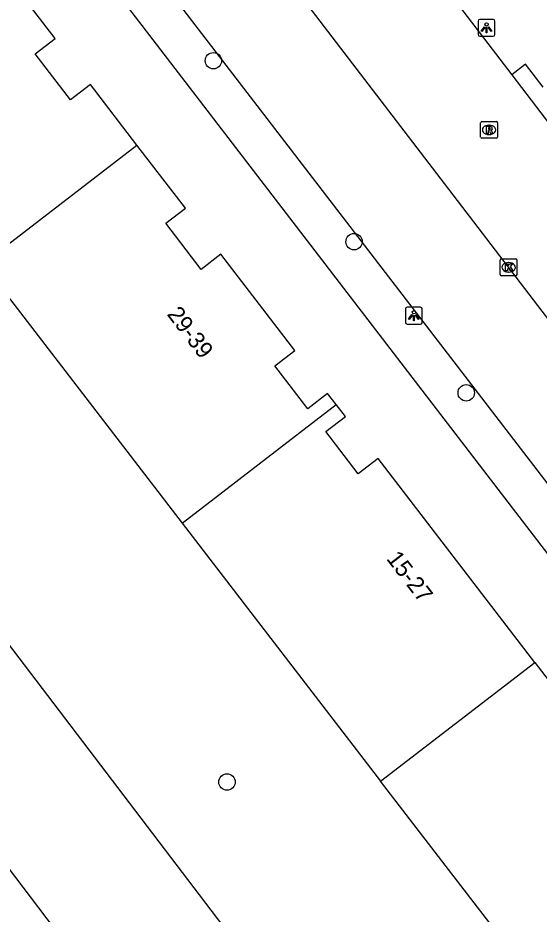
# Model space of a CAD drawing. Extents: x 159353 to 160616, y 385893 to 387321.
# Drawn here: x 159925 to 159956.1, y 386556.7 to 386610 of the extents above; entities that cross this region are included whole.
import ezdxf

# ---------------------------------------------------------------- set-up
doc = ezdxf.new("R2010")
doc.units = 0
for name, color, linetype in [('IMGEO_Boom', 7, 'Continuous'), ('IMGEO_Groenvoorziening', 7, 'Continuous'), ('IMGEO_Kolk', 7, 'Continuous'), ('IMGEO_Lichtpunt', 7, 'Continuous'), ('IMGEO_Pand', 7, 'Continuous'), ('IMGEO_Pand_nummerreeks', 7, 'Continuous'), ('IMGEO_Rijbaan_lokaal_open', 7, 'Continuous'), ('IMGEO_Rioolput', 7, 'Continuous'), ('IMGEO_Voetpad_open', 7, 'Continuous')]:
    doc.layers.add(name, color=color, linetype=linetype)

msp = doc.modelspace()

# ---------------------------------------------------------------- linework, layer by layer
at = {"layer": 'IMGEO_Boom'}
for centre in [(159936.662, 386607.498), (159945.051, 386596.717), (159951.737, 386587.713), (159937.473, 386564.527)]:
    msp.add_circle(centre, 0.489, dxfattribs=at)
at = {"layer": 'IMGEO_Groenvoorziening'}
for points in [[(159951.895, 386536.745), (159940.008, 386552.331), (159922.277, 386575.578), (159898.089, 386607.292)], [(159918.33, 386563.284), (159920.36, 386564.743), (159933.568, 386547.368), (159934.672, 386545.892)]]:
    msp.add_lwpolyline(points, dxfattribs=at)
at = {"layer": 'IMGEO_Kolk'}
for p, q in [((159953.765, 386594.763), (159953.765, 386595.615)), ((159953.84, 386595.689), (159954.692, 386595.689)), ((159954.253, 386595.469), (159954.278, 386595.469)), ((159954.766, 386595.615), (159954.766, 386594.763)), ((159954.692, 386594.689), (159953.84, 386594.689)), ((159954.276, 386594.909), (159954.251, 386594.909))]:
    msp.add_line(p, q, dxfattribs=at)
for points in [[(159953.765, 386594.763), (159953.765, 386595.615)], [(159953.84, 386595.689), (159954.692, 386595.689)], [(159954.086, 386595.389), (159954.209, 386595.389), (159954.209, 386595.238), (159954.339, 386595.389), (159954.503, 386595.389), (159954.357, 386595.238), (159954.51, 386594.989), (159954.358, 386594.989), (159954.273, 386595.153), (159954.209, 386595.086), (159954.209, 386594.989), (159954.086, 386594.989), (159954.086, 386595.389)], [(159954.766, 386595.615), (159954.766, 386594.763)], [(159954.692, 386594.689), (159953.84, 386594.689)]]:
    msp.add_lwpolyline(points, dxfattribs=at)
for centre, start, end in [((159953.842, 386595.613), 91.552, 178.448), ((159953.842, 386595.613), 91.552, 178.448), ((159954.69, 386595.613), 1.552, 88.448), ((159954.69, 386595.613), 1.552, 88.448), ((159953.842, 386594.765), 181.552, 268.448), ((159953.842, 386594.765), 181.552, 268.448), ((159954.69, 386594.765), 271.552, 358.448), ((159954.69, 386594.765), 271.552, 358.448)]:
    msp.add_arc(centre, 0.0765, start, end, dxfattribs=at)
for centre, major_axis, ratio, start_param, end_param in [((159954.252, 386595.189), (-0.387, 0.002), 0.722429, 4.712389, 7.853982), ((159954.277, 386595.189), (-0.39, 0.002), 0.717154, 1.570796, 4.712389)]:
    msp.add_ellipse(centre, major_axis=major_axis, ratio=ratio, start_param=start_param, end_param=end_param, dxfattribs=at)
at = {"layer": 'IMGEO_Lichtpunt'}
for p, q in [((159952.451, 386609.86), (159952.451, 386609.053)), ((159952.451, 386609.86), (159952.451, 386609.053)), ((159953.353, 386609.955), (159952.545, 386609.955)), ((159953.353, 386609.955), (159952.545, 386609.955)), ((159953.447, 386609.053), (159953.447, 386609.86)), ((159953.447, 386609.053), (159953.447, 386609.86)), ((159952.545, 386608.959), (159953.353, 386608.959)), ((159952.545, 386608.959), (159953.353, 386608.959)), ((159948.119, 386592.713), (159948.119, 386591.906)), ((159948.119, 386592.713), (159948.119, 386591.906)), ((159949.021, 386592.808), (159948.213, 386592.808)), ((159949.021, 386592.808), (159948.213, 386592.808)), ((159949.115, 386591.906), (159949.115, 386592.713)), ((159949.115, 386591.906), (159949.115, 386592.713)), ((159948.213, 386591.812), (159949.021, 386591.812)), ((159948.213, 386591.812), (159949.021, 386591.812))]:
    msp.add_line(p, q, dxfattribs=at)
for points in [[(159952.825, 386609.524), (159952.864, 386609.496), (159952.676, 386609.234), (159952.638, 386609.261), (159952.825, 386609.524)], [(159952.927, 386609.476), (159952.974, 386609.476), (159952.974, 386609.154), (159952.927, 386609.154), (159952.927, 386609.476)], [(159953.037, 386609.496), (159953.075, 386609.523), (159953.262, 386609.261), (159953.223, 386609.233), (159953.037, 386609.496)], [(159948.493, 386592.377), (159948.532, 386592.349), (159948.344, 386592.087), (159948.306, 386592.114), (159948.493, 386592.377)], [(159948.595, 386592.329), (159948.642, 386592.329), (159948.642, 386592.007), (159948.595, 386592.007), (159948.595, 386592.329)], [(159948.705, 386592.349), (159948.743, 386592.376), (159948.93, 386592.114), (159948.891, 386592.086), (159948.705, 386592.349)]]:
    msp.add_lwpolyline(points, dxfattribs=at)
for centre in [(159952.95, 386609.658), (159948.618, 386592.511)]:
    msp.add_circle(centre, 0.0994, dxfattribs=at)
for centre, start, end in [((159952.545, 386609.86), 90, 180), ((159952.545, 386609.86), 90, 180), ((159953.353, 386609.86), 0, 90), ((159953.353, 386609.86), 0, 90), ((159952.545, 386609.053), 180, 270), ((159952.545, 386609.053), 180, 270), ((159953.353, 386609.053), 270, 0), ((159953.353, 386609.053), 270, 360), ((159948.213, 386592.713), 90, 180), ((159948.213, 386592.713), 90, 180), ((159949.021, 386592.713), 0, 90), ((159949.021, 386592.713), 0, 90), ((159948.213, 386591.906), 180, 270), ((159948.213, 386591.906), 180, 270), ((159949.021, 386591.906), 270, 0), ((159949.021, 386591.906), 270, 360)]:
    msp.add_arc(centre, 0.0946, start, end, dxfattribs=at)
at = {"layer": 'IMGEO_Pand'}
for points in [[(159932.103, 386602.473), (159929.328, 386606.085), (159928.137, 386605.169), (159926.037, 386607.902), (159927.223, 386608.814), (159922.862, 386614.489), (159921.673, 386613.575), (159919.737, 386616.094), (159920.88, 386616.972), (159920.17, 386617.896), (159910.993, 386610.845), (159922.892, 386595.396)], [(159922.892, 386595.396), (159932.103, 386602.473)], [(159943.983, 386587.01), (159943.473, 386587.674), (159942.289, 386586.764), (159940.33, 386589.313), (159941.517, 386590.226), (159937.108, 386595.964), (159935.939, 386595.066), (159933.826, 386597.815), (159934.993, 386598.712), (159932.103, 386602.473)], [(159922.892, 386595.396), (159934.791, 386579.947)], [(159934.791, 386579.947), (159943.983, 386587.01)], [(159955.838, 386571.648), (159946.483, 386583.791), (159945.301, 386582.883), (159943.365, 386585.402), (159944.531, 386586.297), (159943.983, 386587.01)], [(159934.791, 386579.947), (159946.634, 386564.57)], [(159946.634, 386564.57), (159955.838, 386571.648)], [(159955.838, 386571.648), (159967.738, 386556.2), (159958.533, 386549.121), (159946.634, 386564.57)]]:
    msp.add_lwpolyline(points, dxfattribs=at)
at = {"layer": 'IMGEO_Rijbaan_lokaal_open'}
for points in [[(159934.436, 386632.803), (159934.721, 386632.417), (159934.758, 386632.371), (159954.454, 386606.66)], [(159977.383, 386565.02), (159950.703, 386599.839), (159931.787, 386624.553)], [(159954.454, 386606.66), (159960.23, 386599.121)]]:
    msp.add_lwpolyline(points, dxfattribs=at)
at = {"layer": 'IMGEO_Rioolput'}
for p, q in [((159952.599, 386602.952), (159952.599, 386603.804)), ((159952.674, 386603.878), (159953.526, 386603.878)), ((159953.6, 386603.804), (159953.6, 386602.952)), ((159953.087, 386603.658), (159953.112, 386603.658)), ((159953.526, 386602.878), (159952.674, 386602.878)), ((159953.11, 386603.098), (159953.085, 386603.098))]:
    msp.add_line(p, q, dxfattribs=at)
for points in [[(159952.599, 386602.952), (159952.599, 386603.804)], [(159952.674, 386603.878), (159953.526, 386603.878)], [(159953.6, 386603.804), (159953.6, 386602.952)], [(159953.188, 386603.576), (159952.936, 386603.578), (159952.936, 386603.178)], [(159952.936, 386603.178), (159953.06, 386603.178), (159953.06, 386603.34), (159953.071, 386603.34)], [(159953.114, 386603.497), (159953.06, 386603.497), (159953.06, 386603.416)], [(159953.06, 386603.416), (159953.112, 386603.416)], [(159953.118, 386603.311), (159953.189, 386603.178), (159953.329, 386603.178), (159953.264, 386603.304)], [(159953.526, 386602.878), (159952.674, 386602.878)]]:
    msp.add_lwpolyline(points, dxfattribs=at)
for centre, radius, start, end in [((159952.676, 386603.802), 0.0765, 91.552, 178.448), ((159952.676, 386603.802), 0.0765, 91.552, 178.448), ((159953.524, 386603.802), 0.0765, 1.552, 88.448), ((159953.524, 386603.802), 0.0765, 1.552, 88.448), ((159953.07, 386603.287), 0.0533, 26.0293, 88.6989), ((159953.096, 386603.605), 0.19, 274.7715, 282.9687), ((159953.12, 386603.401), 0.0964, 77.0061, 93.1865), ((159953.134, 386603.458), 0.0378, 276.6634, 79.6772), ((159953.187, 386603.466), 0.109, 350.3612, 89.416), ((159953.185, 386603.466), 0.112, 277.5842, 350.9817), ((159953.169, 386603.251), 0.108, 29.5134, 73.7905), ((159952.676, 386602.954), 0.0765, 181.552, 268.448), ((159952.676, 386602.954), 0.0765, 181.552, 268.448), ((159953.524, 386602.954), 0.0765, 271.552, 358.448), ((159953.524, 386602.954), 0.0765, 271.552, 358.448)]:
    msp.add_arc(centre, radius, start, end, dxfattribs=at)
for centre, major_axis, ratio, start_param, end_param in [((159953.086, 386603.378), (-0.387, 0.002), 0.722429, 4.712389, 7.853982), ((159953.111, 386603.378), (-0.39, 0.002), 0.717154, 1.570796, 4.712389)]:
    msp.add_ellipse(centre, major_axis=major_axis, ratio=ratio, start_param=start_param, end_param=end_param, dxfattribs=at)
at = {"layer": 'IMGEO_Voetpad_open'}
for points in [[(159973.106, 386556.66), (159922.14, 386622.955)], [(159931.288, 386622.222), (159927.899, 386619.615), (159971.446, 386562.962), (159974.502, 386565.275)], [(159956.329, 386605.923), (159955.28, 386607.292), (159954.454, 386606.66)]]:
    msp.add_lwpolyline(points, dxfattribs=at)

# ---------------------------------------------------------------- texts
at = {"layer": 'IMGEO_Pand_nummerreeks'}
for s, rotation, p in [('29-39', 307.3528, (159933.859, 386592.385)), ('15-27', 307.6092, (159946.942, 386577.821))]:
    msp.add_text(s, height=1, rotation=rotation, dxfattribs=at).set_placement(p)

doc.saveas('drawing.dxf')
